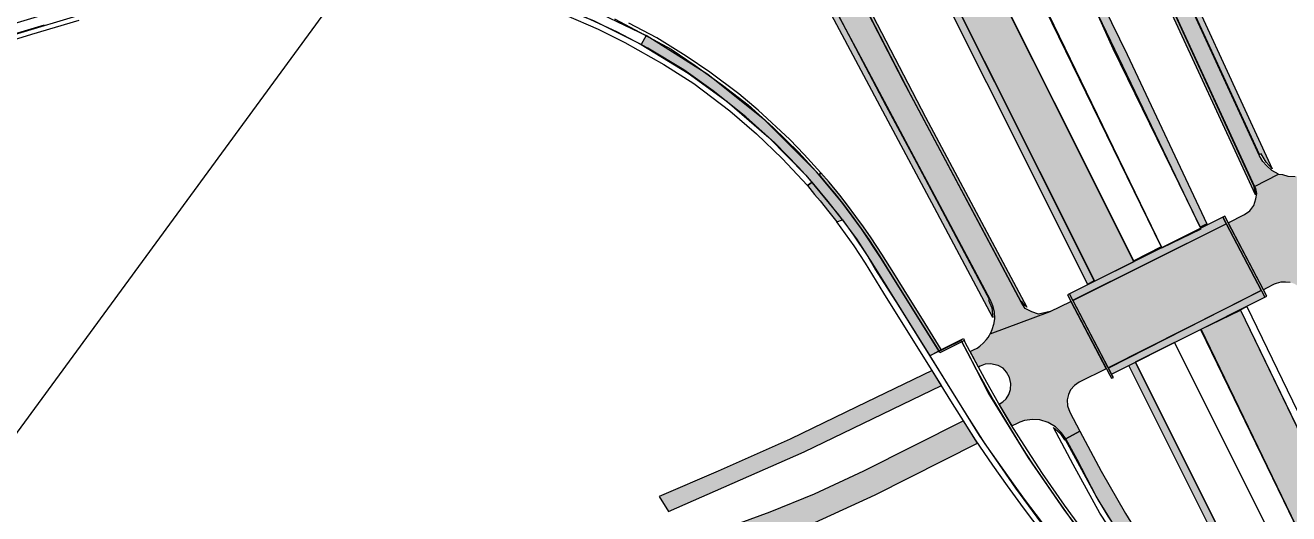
# Model space of a CAD drawing. Extents: x 2356431 to 2371438, y 6972864 to 6982525.
# Drawn here: x 2370562.2 to 2370640.1, y 6981505 to 6981535.2 of the extents above; entities that cross this region are included whole.
import ezdxf

# ---------------------------------------------------------------- set-up
doc = ezdxf.new("R2010")
doc.units = 0
doc.header["$LTSCALE"] = 5.6
for name, color, linetype, lineweight in [('1', 7, 'Continuous', 25), ('10', 7, 'Continuous', 13), ('11', 7, 'Continuous', 13), ('12', 7, 'Continuous', 13), ('13', 7, 'Continuous', 13), ('9', 7, 'Continuous', 13)]:
    doc.layers.add(name, color=color, linetype=linetype, lineweight=lineweight)

msp = doc.modelspace()

# ---------------------------------------------------------------- hatches: boundary and pattern name
at = {"layer": '1'}
for points in [[(2370617.549, 6981516.687), (2370618.552, 6981515.08), (2370618.712, 6981515.168), (2370617.716, 6981516.765), (2370616.419, 6981518.837), (2370615.777, 6981519.872), (2370615.044, 6981521.04), (2370614.389, 6981522.058), (2370613.909, 6981522.736), (2370613.452, 6981523.369), (2370612.929, 6981524.068), (2370612.454, 6981524.673), (2370611.799, 6981525.478), (2370611.294, 6981526.057), (2370611.175, 6981525.93), (2370611.535, 6981525.506), (2370612.119, 6981524.816), (2370612.682, 6981524.104), (2370613.157, 6981523.478), (2370613.754, 6981522.657), (2370614.243, 6981521.94), (2370614.898, 6981520.943), (2370615.592, 6981519.809), (2370616.282, 6981518.723)], [(2370612.612, 6981523.157), (2370611.743, 6981524.293), (2370610.743, 6981525.489), (2370610.46, 6981525.271), (2370610.905, 6981524.734), (2370611.252, 6981524.339), (2370611.784, 6981523.655), (2370612.273, 6981523.035)], [(2370618.559, 6981515.083), (2370620.073, 6981515.848), (2370620.146, 6981515.721), (2370618.629, 6981514.961)]]:
    msp.add_hatch(color=256, dxfattribs=at).paths.add_polyline_path(points)
at = {"layer": '10'}
for points in [[(2370634.671, 6981522.706), (2370628.409, 6981535.762), (2370625.548, 6981542.275), (2370617.109, 6981561.954), (2370617.615, 6981561.647), (2370621.332, 6981552.956), (2370624.871, 6981544.697), (2370627.766, 6981538.288), (2370630.17, 6981533.349), (2370635.086, 6981522.918)], [(2370638.074, 6981524.705), (2370632.311, 6981537.218), (2370625.517, 6981549.735), (2370619.719, 6981560.407), (2370620.058, 6981560.183), (2370627.851, 6981545.818), (2370632.546, 6981537.053), (2370637.962, 6981525.283)], [(2370628.167, 6981519.374), (2370614.575, 6981546.537), (2370610.515, 6981553.928), (2370610.593, 6981555.686), (2370610.933, 6981559.836), (2370611.918, 6981557.867), (2370630.582, 6981520.581)], [(2370639.117, 6981526.31), (2370638.74, 6981526.727), (2370638.428, 6981527.239), (2370638.329, 6981527.188), (2370624.495, 6981557.212), (2370625.085, 6981556.743)], [(2370627.753, 6981519.174), (2370621.519, 6981531.619), (2370617.029, 6981540.616), (2370612.899, 6981548.863), (2370610.446, 6981553.292), (2370610.515, 6981553.928), (2370613.749, 6981547.991), (2370615.842, 6981543.96), (2370628.141, 6981519.398)], [(2370623.98, 6981517.778), (2370623.815, 6981517.928), (2370623.685, 6981518.125), (2370623.639, 6981518.101), (2370616.39, 6981531.687), (2370613.884, 6981536.543), (2370612.591, 6981539.207), (2370612.498, 6981539.729), (2370614.767, 6981535.22), (2370617.744, 6981529.503)], [(2370621.893, 6981517.13), (2370618.288, 6981523.899), (2370615.441, 6981529.248), (2370611.954, 6981535.802), (2370611.77, 6981536.92), (2370615.294, 6981530.221), (2370617.048, 6981526.973), (2370621.676, 6981518.238), (2370621.63, 6981518.214), (2370621.833, 6981517.732)], [(2370652.582, 6981479.445), (2370634.727, 6981516.42), (2370637.158, 6981517.596), (2370656.004, 6981478.561)], [(2370648.088, 6981478.527), (2370630.266, 6981514.168), (2370630.693, 6981514.387), (2370648.48, 6981478.728)]]:
    msp.add_hatch(color=256, dxfattribs=at).paths.add_polyline_path(points)
at = {"layer": '11'}
msp.add_hatch(color=256, dxfattribs=at).paths.add_polyline_path([(2370652.908, 6981469.14), (2370652.32, 6981468.932), (2370650.133, 6981472.855), (2370648.577, 6981475.566), (2370646.749, 6981478.666), (2370644.881, 6981481.768), (2370643.768, 6981483.52), (2370642.912, 6981484.88), (2370629.977, 6981503.415), (2370628.99, 6981504.896), (2370628.254, 6981506.129), (2370627.088, 6981508.375), (2370626.379, 6981509.655), (2370627.253, 6981510.131), (2370628.563, 6981507.662), (2370630.068, 6981505.041), (2370631.092, 6981503.389), (2370638.251, 6981493.035), (2370640.771, 6981489.343), (2370642.631, 6981486.488), (2370643.9, 6981484.502), (2370645.756, 6981481.541), (2370647.702, 6981478.302), (2370650.793, 6981473.014)])
at = {"layer": '12'}
for points in [[(2370636.061, 6981523.317), (2370626.606, 6981518.596), (2370626.827, 6981518.193), (2370636.268, 6981522.922)], [(2370638.772, 6981518.455), (2370636.18, 6981523.38), (2370636.061, 6981523.317), (2370638.652, 6981518.394)], [(2370638.652, 6981518.394), (2370638.441, 6981518.797), (2370629.008, 6981514.042), (2370629.213, 6981513.644)], [(2370629.318, 6981513.445), (2370629.213, 6981513.644), (2370626.606, 6981518.596), (2370626.487, 6981518.533), (2370629.093, 6981513.584), (2370629.2, 6981513.387)]]:
    msp.add_hatch(color=256, dxfattribs=at).paths.add_polyline_path(points)
at = {"layer": '13'}
msp.add_hatch(color=256, dxfattribs=at).paths.add_polyline_path([(2370600.218, 6981533.969), (2370603.103, 6981532.208), (2370605.512, 6981530.454), (2370608.078, 6981528.243), (2370610.355, 6981525.916), (2370612.381, 6981523.472), (2370613.477, 6981522), (2370614.468, 6981520.451), (2370618.007, 6981514.772), (2370618.56, 6981515.077), (2370615.003, 6981520.784), (2370613.802, 6981522.598), (2370612.579, 6981524.26), (2370611.012, 6981526.126), (2370607.841, 6981529.316), (2370604.33, 6981532.126), (2370600.523, 6981534.521)])
at = {"layer": '9'}
for points in [[(2370638.016, 6981525.225), (2370639.502, 6981525.987), (2370639.087, 6981526.212), (2370638.751, 6981526.506), (2370638.536, 6981526.765), (2370638.332, 6981527.118), (2370624.429, 6981557.27), (2370622.673, 6981558.498), (2370628.352, 6981546.162), (2370627.801, 6981545.896), (2370630.765, 6981540.396), (2370632.52, 6981537.164), (2370632.81, 6981536.51)], [(2370613.74, 6981533.217), (2370621.717, 6981518.226), (2370621.871, 6981517.87), (2370621.961, 6981517.481), (2370621.983, 6981517.058), (2370621.935, 6981516.702), (2370621.832, 6981516.374), (2370621.721, 6981516.125), (2370625.429, 6981517.501), (2370624.702, 6981517.344), (2370624.287, 6981517.478), (2370623.882, 6981517.702), (2370623.633, 6981518.074), (2370616.831, 6981530.856), (2370614.033, 6981536.248), (2370610.934, 6981542.616), (2370611.527, 6981538.16), (2370611.769, 6981536.92)], [(2370638.563, 6981518.849), (2370636.389, 6981522.981), (2370637.395, 6981523.483), (2370637.74, 6981523.725), (2370637.982, 6981524.045), (2370638.108, 6981524.452), (2370638.156, 6981524.792), (2370638.099, 6981525.091), (2370638.016, 6981525.225), (2370639.502, 6981525.987), (2370639.742, 6981525.951), (2370640.07, 6981525.858), (2370640.53, 6981525.832), (2370640.965, 6981525.912), (2370641.274, 6981526.071), (2370641.381, 6981526.081), (2370641.858, 6981524.508), (2370641.474, 6981524.273), (2370641.229, 6981524.015), (2370641.078, 6981523.74), (2370640.951, 6981523.307), (2370640.956, 6981522.915), (2370641.093, 6981522.488), (2370641.329, 6981522.085), (2370641.703, 6981521.766), (2370642.184, 6981521.62), (2370642.578, 6981521.561), (2370642.848, 6981521.635), (2370642.953, 6981521.686), (2370644.136, 6981521.054), (2370643.886, 6981520.923), (2370643.569, 6981520.695), (2370643.33, 6981520.374), (2370643.071, 6981519.925), (2370642.956, 6981519.552), (2370642.914, 6981519.28), (2370642.904, 6981519), (2370642.877, 6981518.951), (2370641.265, 6981518.299), (2370640.96, 6981518.811), (2370640.771, 6981519.042), (2370640.466, 6981519.226), (2370640.214, 6981519.306), (2370639.924, 6981519.327), (2370639.649, 6981519.317), (2370639.352, 6981519.243), (2370639.225, 6981519.19), (2370638.766, 6981518.94)], [(2370629.02, 6981514.016), (2370626.826, 6981518.217), (2370636.264, 6981522.919), (2370638.437, 6981518.798)], [(2370626.379, 6981509.655), (2370626.131, 6981510.032), (2370625.742, 6981510.4), (2370625.295, 6981510.664), (2370624.789, 6981510.822), (2370624.327, 6981510.851), (2370623.831, 6981510.787), (2370623.554, 6981510.691), (2370623.381, 6981510.608), (2370623.073, 6981510.453), (2370622.277, 6981511.793), (2370622.495, 6981511.928), (2370622.708, 6981512.132), (2370622.87, 6981512.397), (2370622.973, 6981512.698), (2370623, 6981513.07), (2370622.908, 6981513.435), (2370622.735, 6981513.761), (2370622.519, 6981514.01), (2370622.209, 6981514.181), (2370621.742, 6981514.282), (2370621.409, 6981514.257), (2370621.103, 6981514.135), (2370620.997, 6981514.079), (2370620.485, 6981515.048), (2370620.694, 6981515.134), (2370620.923, 6981515.252), (2370621.093, 6981515.376), (2370621.322, 6981515.573), (2370621.504, 6981515.78), (2370621.593, 6981515.909), (2370621.679, 6981516.044), (2370621.721, 6981516.125), (2370625.429, 6981517.501), (2370626.7, 6981518.123), (2370628.883, 6981513.97), (2370627.212, 6981513.14), (2370626.919, 6981512.942), (2370626.674, 6981512.678), (2370626.55, 6981512.399), (2370626.468, 6981512.055), (2370626.491, 6981511.686), (2370626.627, 6981511.301), (2370627.244, 6981510.124)], [(2370601.892, 6981505.172), (2370610.263, 6981508.861), (2370618.724, 6981512.941), (2370618.15, 6981513.863), (2370613.511, 6981511.635), (2370609.399, 6981509.64), (2370604.967, 6981507.653), (2370601.331, 6981506.109)], [(2370603.52, 6981501.959), (2370606.461, 6981502.849), (2370609.929, 6981504.05), (2370614.64, 6981506.209), (2370620.943, 6981509.38), (2370620.082, 6981510.762), (2370613.912, 6981507.657), (2370610.881, 6981506.243), (2370608.151, 6981505.143), (2370606.29, 6981504.447), (2370603.539, 6981503.639), (2370602.745, 6981503.429)]]:
    msp.add_hatch(color=256, dxfattribs=at).paths.add_polyline_path(points)

# ---------------------------------------------------------------- linework, layer by layer
at = {"layer": '1', "lineweight": 13}
for points in [[(2370359.058, 6981371.686), (2370521.887, 6981610.181), (2370526.335, 6981821.134), (2370603.448, 6981839.65), (2370623.649, 6981594.663), (2370420.032, 6981316.493)], [(2370617.549, 6981516.687), (2370618.552, 6981515.08), (2370618.712, 6981515.168), (2370617.716, 6981516.765), (2370616.419, 6981518.837), (2370615.777, 6981519.872), (2370615.044, 6981521.04), (2370614.389, 6981522.058), (2370613.909, 6981522.736), (2370613.452, 6981523.369), (2370612.929, 6981524.068), (2370612.454, 6981524.673), (2370611.799, 6981525.478), (2370611.294, 6981526.057), (2370611.175, 6981525.93), (2370611.535, 6981525.506), (2370612.119, 6981524.816), (2370612.682, 6981524.104), (2370613.157, 6981523.478), (2370613.754, 6981522.657), (2370614.243, 6981521.94), (2370614.898, 6981520.943), (2370615.592, 6981519.809), (2370616.282, 6981518.723)], [(2370612.612, 6981523.157), (2370611.743, 6981524.293), (2370610.743, 6981525.489), (2370610.46, 6981525.271), (2370610.905, 6981524.734), (2370611.252, 6981524.339), (2370611.784, 6981523.655), (2370612.273, 6981523.035)], [(2370618.559, 6981515.083), (2370620.073, 6981515.848), (2370620.146, 6981515.721), (2370618.629, 6981514.961)]]:
    msp.add_lwpolyline(points, close=True, dxfattribs=at)
at = {"layer": '10'}
for points in [[(2370632.3, 6981521.44), (2370634.73, 6981522.616), (2370629.302, 6981533.717), (2370627.388, 6981537.979), (2370626.812, 6981537.882), (2370623.453, 6981544.652), (2370621.09, 6981549.305), (2370614.088, 6981563.635), (2370612.74, 6981564.321), (2370611.639, 6981564.861), (2370611.489, 6981563.959), (2370621.998, 6981542.736)], [(2370630.582, 6981520.625), (2370610.912, 6981559.923), (2370611.489, 6981563.96), (2370621.588, 6981543.499), (2370624.257, 6981537.952), (2370632.273, 6981521.493)], [(2370634.671, 6981522.706), (2370628.409, 6981535.762), (2370625.548, 6981542.275), (2370617.109, 6981561.954), (2370617.615, 6981561.647), (2370621.332, 6981552.956), (2370624.871, 6981544.697), (2370627.766, 6981538.288), (2370630.17, 6981533.349), (2370635.086, 6981522.918)], [(2370638.074, 6981524.705), (2370632.311, 6981537.218), (2370625.517, 6981549.735), (2370619.719, 6981560.407), (2370620.058, 6981560.183), (2370627.851, 6981545.818), (2370632.546, 6981537.053), (2370637.962, 6981525.283)], [(2370628.167, 6981519.374), (2370614.575, 6981546.537), (2370610.515, 6981553.928), (2370610.593, 6981555.686), (2370610.933, 6981559.836), (2370611.918, 6981557.867), (2370630.582, 6981520.581)], [(2370639.117, 6981526.31), (2370638.74, 6981526.727), (2370638.428, 6981527.239), (2370638.329, 6981527.188), (2370624.495, 6981557.212), (2370625.085, 6981556.743)], [(2370627.753, 6981519.174), (2370621.519, 6981531.619), (2370617.029, 6981540.616), (2370612.899, 6981548.863), (2370610.446, 6981553.292), (2370610.515, 6981553.928), (2370613.749, 6981547.991), (2370615.842, 6981543.96), (2370628.141, 6981519.398)], [(2370623.98, 6981517.778), (2370623.815, 6981517.928), (2370623.685, 6981518.125), (2370623.639, 6981518.101), (2370616.39, 6981531.687), (2370613.884, 6981536.543), (2370612.591, 6981539.207), (2370612.498, 6981539.729), (2370614.767, 6981535.22), (2370617.744, 6981529.503)], [(2370621.893, 6981517.13), (2370618.288, 6981523.899), (2370615.441, 6981529.248), (2370611.954, 6981535.802), (2370611.77, 6981536.92), (2370615.294, 6981530.221), (2370617.048, 6981526.973), (2370621.676, 6981518.238), (2370621.63, 6981518.214), (2370621.833, 6981517.732)], [(2370652.582, 6981479.445), (2370634.727, 6981516.42), (2370637.158, 6981517.596), (2370656.004, 6981478.561)], [(2370660.542, 6981469.287), (2370637.15, 6981517.619), (2370637.542, 6981517.821), (2370660.92, 6981469.482)], [(2370718.237, 6981345.494), (2370633.082, 6981515.593), (2370634.696, 6981516.391), (2370639.809, 6981505.853), (2370658.83, 6981466.492), (2370668.421, 6981447.453), (2370718.891, 6981346.454)], [(2370655.799, 6981470.205), (2370633.08, 6981515.591), (2370630.667, 6981514.377), (2370653.385, 6981468.997)], [(2370648.088, 6981478.527), (2370630.266, 6981514.168), (2370630.693, 6981514.387), (2370648.48, 6981478.728)]]:
    msp.add_lwpolyline(points, close=True, dxfattribs=at)
msp.add_lwpolyline([(2370629.902, 6981502.913), (2370628.489, 6981505.061), (2370626.848, 6981508.073), (2370625.627, 6981510.36), (2370626.011, 6981510.03), (2370626.311, 6981509.586), (2370626.349, 6981509.605), (2370628.389, 6981505.864), (2370629.522, 6981504.027)], dxfattribs=at)
at = {"layer": '11'}
msp.add_lwpolyline([(2370652.908, 6981469.14), (2370652.32, 6981468.932), (2370650.133, 6981472.855), (2370648.577, 6981475.566), (2370646.749, 6981478.666), (2370644.881, 6981481.768), (2370643.768, 6981483.52), (2370642.912, 6981484.88), (2370629.977, 6981503.415), (2370628.99, 6981504.896), (2370628.254, 6981506.129), (2370627.088, 6981508.375), (2370626.379, 6981509.655), (2370627.253, 6981510.131), (2370628.563, 6981507.662), (2370630.068, 6981505.041), (2370631.092, 6981503.389), (2370638.251, 6981493.035), (2370640.771, 6981489.343), (2370642.631, 6981486.488), (2370643.9, 6981484.502), (2370645.756, 6981481.541), (2370647.702, 6981478.302), (2370650.793, 6981473.014)], close=True, dxfattribs=at)
at = {"layer": '12'}
for points in [[(2370557.789, 6981533.115), (2370562.647, 6981534.602), (2370565.573, 6981535.466)], [(2370563.419, 6981535.173), (2370558.609, 6981533.736)], [(2370595.569, 6981535.776), (2370597.555, 6981534.915), (2370599.214, 6981534.107), (2370601.611, 6981532.748), (2370603.466, 6981531.56), (2370605.67, 6981529.889), (2370607.331, 6981528.471), (2370608.895, 6981526.952), (2370610.46, 6981525.271), (2370610.743, 6981525.489), (2370609.917, 6981526.41), (2370608.461, 6981527.904), (2370606.663, 6981529.518), (2370604.659, 6981531.112), (2370602.851, 6981532.405), (2370600.619, 6981533.74), (2370598.72, 6981534.754), (2370596.565, 6981535.748)], [(2370598.567, 6981535.557), (2370599.834, 6981534.887), (2370602.054, 6981533.678), (2370603.532, 6981532.676), (2370605.22, 6981531.461), (2370606.805, 6981530.253), (2370608.351, 6981528.866), (2370609.922, 6981527.321), (2370611.175, 6981525.93), (2370611.294, 6981526.057), (2370610.269, 6981527.2), (2370609.381, 6981528.125), (2370607.43, 6981529.934), (2370606.239, 6981530.924), (2370604.446, 6981532.265), (2370602.991, 6981533.259), (2370601.185, 6981534.393), (2370599.447, 6981535.289)], [(2370624.926, 6981503.886), (2370623.776, 6981505.407), (2370622.788, 6981506.755), (2370621.889, 6981508.031), (2370620.813, 6981509.596), (2370619.291, 6981511.998), (2370617.94, 6981514.206), (2370616.251, 6981516.901), (2370615.18, 6981518.634), (2370614.031, 6981520.486), (2370613.333, 6981521.554), (2370612.803, 6981522.294), (2370612.272, 6981523.035), (2370612.612, 6981523.158), (2370613.308, 6981522.213), (2370614.174, 6981520.896), (2370614.662, 6981520.085), (2370616.055, 6981517.899), (2370617.975, 6981514.791), (2370618.98, 6981513.219), (2370620.288, 6981511.095), (2370621.386, 6981509.342), (2370622.187, 6981508.222), (2370623.14, 6981506.883), (2370623.829, 6981505.927), (2370625.253, 6981504.035)], [(2370627.54, 6981503.874), (2370626.308, 6981505.557), (2370624.944, 6981507.521), (2370623.817, 6981509.255), (2370623.018, 6981510.524), (2370622.239, 6981511.847), (2370621.511, 6981513.135), (2370620.738, 6981514.565), (2370620.331, 6981515.336), (2370620.13, 6981515.726), (2370619.977, 6981515.639), (2370620.318, 6981514.978), (2370620.877, 6981513.914), (2370621.936, 6981512.015), (2370622.732, 6981510.681), (2370623.659, 6981509.169), (2370623.742, 6981509.038), (2370623.951, 6981508.709), (2370624.337, 6981508.116), (2370625.64, 6981506.197), (2370627.097, 6981504.143)]]:
    msp.add_lwpolyline(points, dxfattribs=at)
for points in [[(2370636.061, 6981523.317), (2370626.606, 6981518.596), (2370626.827, 6981518.193), (2370636.268, 6981522.922)], [(2370638.772, 6981518.455), (2370636.18, 6981523.38), (2370636.061, 6981523.317), (2370638.652, 6981518.394)], [(2370638.652, 6981518.394), (2370638.441, 6981518.797), (2370629.008, 6981514.042), (2370629.213, 6981513.644)], [(2370629.318, 6981513.445), (2370629.213, 6981513.644), (2370626.606, 6981518.596), (2370626.487, 6981518.533), (2370629.093, 6981513.584), (2370629.2, 6981513.387)]]:
    msp.add_lwpolyline(points, close=True, dxfattribs=at)
at = {"layer": '13'}
for points in [[(2370539.791, 6981528.73), (2370548.171, 6981532.203), (2370548.432, 6981531.332), (2370557.092, 6981533.934), (2370569.928, 6981537.79), (2370574.398, 6981538.855), (2370578.864, 6981539.39), (2370583.361, 6981539.416), (2370587.833, 6981538.932), (2370592.221, 6981537.946), (2370596.469, 6981536.469), (2370600.523, 6981534.521), (2370600.218, 6981533.969), (2370597.292, 6981535.43), (2370593.772, 6981536.805), (2370591.162, 6981537.582), (2370587.355, 6981538.371), (2370583.72, 6981538.765), (2370579.033, 6981538.769), (2370574.595, 6981538.25), (2370571.599, 6981537.602), (2370539.968, 6981528.125)], [(2370600.218, 6981533.969), (2370603.103, 6981532.208), (2370605.512, 6981530.454), (2370608.078, 6981528.243), (2370610.355, 6981525.916), (2370612.381, 6981523.472), (2370613.477, 6981522), (2370614.468, 6981520.451), (2370618.007, 6981514.772), (2370618.56, 6981515.077), (2370615.003, 6981520.784), (2370613.802, 6981522.598), (2370612.579, 6981524.26), (2370611.012, 6981526.126), (2370607.841, 6981529.316), (2370604.33, 6981532.126), (2370600.523, 6981534.521)]]:
    msp.add_lwpolyline(points, close=True, dxfattribs=at)
msp.add_lwpolyline([(2370629.163, 6981501.51), (2370626.321, 6981505.239), (2370624.082, 6981508.484), (2370621.61, 6981512.505), (2370620.523, 6981514.594), (2370619.931, 6981515.721), (2370618.006, 6981514.772), (2370621.056, 6981509.857), (2370623.281, 6981506.619), (2370624.829, 6981504.524)], dxfattribs=at)
at = {"layer": '9'}
for points in [[(2370638.016, 6981525.225), (2370639.502, 6981525.987), (2370639.087, 6981526.212), (2370638.751, 6981526.506), (2370638.536, 6981526.765), (2370638.332, 6981527.118), (2370624.429, 6981557.27), (2370622.673, 6981558.498), (2370628.352, 6981546.162), (2370627.801, 6981545.896), (2370630.765, 6981540.396), (2370632.52, 6981537.164), (2370632.81, 6981536.51)], [(2370613.74, 6981533.217), (2370621.717, 6981518.226), (2370621.871, 6981517.87), (2370621.961, 6981517.481), (2370621.983, 6981517.058), (2370621.935, 6981516.702), (2370621.832, 6981516.374), (2370621.721, 6981516.125), (2370625.429, 6981517.501), (2370624.702, 6981517.344), (2370624.287, 6981517.478), (2370623.882, 6981517.702), (2370623.633, 6981518.074), (2370616.831, 6981530.856), (2370614.033, 6981536.248), (2370610.934, 6981542.616), (2370611.527, 6981538.16), (2370611.769, 6981536.92)], [(2370629.02, 6981514.016), (2370626.826, 6981518.217), (2370636.264, 6981522.919), (2370638.437, 6981518.798)], [(2370626.379, 6981509.655), (2370626.131, 6981510.032), (2370625.742, 6981510.4), (2370625.295, 6981510.664), (2370624.789, 6981510.822), (2370624.327, 6981510.851), (2370623.831, 6981510.787), (2370623.554, 6981510.691), (2370623.381, 6981510.608), (2370623.073, 6981510.453), (2370622.277, 6981511.793), (2370622.495, 6981511.928), (2370622.708, 6981512.132), (2370622.87, 6981512.397), (2370622.973, 6981512.698), (2370623, 6981513.07), (2370622.908, 6981513.435), (2370622.735, 6981513.761), (2370622.519, 6981514.01), (2370622.209, 6981514.181), (2370621.742, 6981514.282), (2370621.409, 6981514.257), (2370621.103, 6981514.135), (2370620.997, 6981514.079), (2370620.485, 6981515.048), (2370620.694, 6981515.134), (2370620.923, 6981515.252), (2370621.093, 6981515.376), (2370621.322, 6981515.573), (2370621.504, 6981515.78), (2370621.593, 6981515.909), (2370621.679, 6981516.044), (2370621.721, 6981516.125), (2370625.429, 6981517.501), (2370626.7, 6981518.123), (2370628.883, 6981513.97), (2370627.212, 6981513.14), (2370626.919, 6981512.942), (2370626.674, 6981512.678), (2370626.55, 6981512.399), (2370626.468, 6981512.055), (2370626.491, 6981511.686), (2370626.627, 6981511.301), (2370627.244, 6981510.124)], [(2370601.892, 6981505.172), (2370610.263, 6981508.861), (2370618.724, 6981512.941), (2370618.15, 6981513.863), (2370613.511, 6981511.635), (2370609.399, 6981509.64), (2370604.967, 6981507.653), (2370601.331, 6981506.109)], [(2370603.52, 6981501.959), (2370606.461, 6981502.849), (2370609.929, 6981504.05), (2370614.64, 6981506.209), (2370620.943, 6981509.38), (2370620.082, 6981510.762), (2370613.912, 6981507.657), (2370610.881, 6981506.243), (2370608.151, 6981505.143), (2370606.29, 6981504.447), (2370603.539, 6981503.639), (2370602.745, 6981503.429)]]:
    msp.add_lwpolyline(points, close=True, dxfattribs=at)
msp.add_lwpolyline([(2370640.214, 6981519.306), (2370639.924, 6981519.327), (2370639.649, 6981519.317), (2370639.352, 6981519.243), (2370639.225, 6981519.19), (2370638.766, 6981518.94), (2370638.563, 6981518.849), (2370636.389, 6981522.981), (2370637.395, 6981523.483), (2370637.74, 6981523.725), (2370637.982, 6981524.045), (2370638.108, 6981524.452), (2370638.156, 6981524.792), (2370638.099, 6981525.091), (2370638.016, 6981525.225), (2370639.502, 6981525.987), (2370639.742, 6981525.951), (2370640.07, 6981525.858), (2370640.53, 6981525.832)], dxfattribs=at)

doc.saveas('drawing.dxf')
